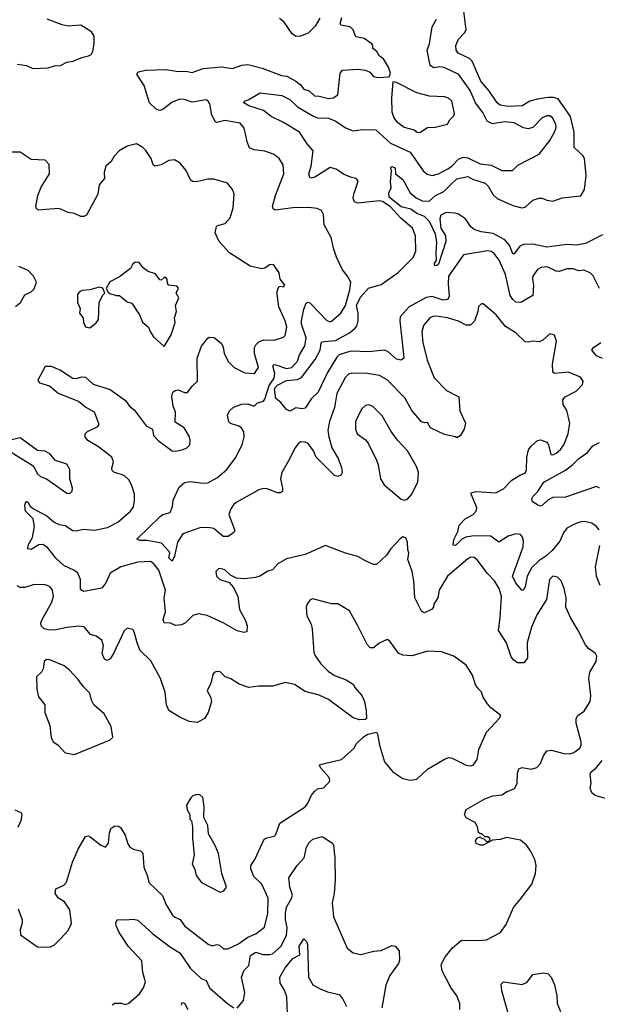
# Model space of a CAD drawing. Extents: x 1839239 to 1929705, y 762242 to 910352.
# Tile 317 of 429: x 1870691 to 1874421, y 882019 to 888382. Entities that reach past the tile are written whole.
import ezdxf

# ---------------------------------------------------------------- set-up
doc = ezdxf.new("R2010")
doc.units = 0

msp = doc.modelspace()

# ---------------------------------------------------------------- linework, layer by layer
at = {"layer": '0CON10XD'}
for points in [[(1874455, 886990.4), (1874345.5, 886934.5), (1874284.8, 886924.8), (1874225, 886927.9), (1874095, 886910.5), (1874005, 886930), (1873945, 886928.2), (1873922, 886918), (1873885, 886868), (1873875, 886868), (1873853.8, 886925), (1873825, 886958.9), (1873749.2, 886999.2), (1873670.2, 887010.2), (1873625.7, 887025.7), (1873605, 887043.5), (1873570.5, 887095), (1873525.6, 887125), (1873502.3, 887132.3), (1873445, 887134.7), (1873411.2, 887118.8), (1873404.6, 887095), (1873410.9, 887035), (1873441.3, 886985), (1873442, 886948), (1873395, 886802.5), (1873385, 886793.3), (1873371.2, 886791.2), (1873370, 886805), (1873383.3, 886826.7), (1873380, 886875), (1873385.6, 886945), (1873375.3, 886995.3), (1873336.6, 887076.6), (1873305, 887110.3), (1873255, 887130), (1873217.6, 887157.6), (1873155, 887172.5), (1873076.2, 887235), (1873075, 887263.3), (1873089.2, 887295), (1873086.1, 887333.9), (1873092.5, 887405), (1873087.5, 887425), (1873095, 887432.5), (1873116, 887425), (1873117.5, 887385), (1873165, 887348.8), (1873212.7, 887262.7), (1873251.1, 887231.1), (1873290.8, 887210.8), (1873335, 887209.2), (1873376.7, 887245), (1873429.2, 887270.8), (1873472.2, 887315), (1873515, 887353.3), (1873585, 887369), (1873615, 887351.6), (1873697.1, 887325), (1873716.9, 887305), (1873749.4, 887249.4), (1873775, 887225.8), (1873875, 887180.5), (1873934.3, 887165.7), (1873955, 887169.2), (1874005, 887214.4), (1874045, 887229.2), (1874065, 887229.2), (1874095, 887215.4), (1874135, 887208.2), (1874195, 887231.1), (1874315, 887242.3), (1874337.6, 887285), (1874348.5, 887375), (1874338.2, 887485), (1874327.5, 887505), (1874272.1, 887555), (1874271.3, 887655), (1874247.6, 887755), (1874169.1, 887869.1), (1874137.7, 887877.7), (1874105, 887879.2), (1874035, 887868.3), (1873986, 887854), (1873935, 887825.8), (1873845, 887820.2), (1873795, 887829.7), (1873775, 887843.6), (1873720.8, 887925), (1873670, 887985), (1873613.2, 888113.2), (1873595, 888130.4), (1873522.9, 888165), (1873509.4, 888185), (1873508.2, 888215), (1873525, 888255.7), (1873563.9, 888296.1), (1873574.4, 888315.6), (1873548.8, 888525)], [(1870675, 888093.8), (1870735, 888086.2), (1870776.4, 888066.4), (1870875, 888070.8), (1870915, 888084.4), (1870955, 888086.4), (1870995, 888106.5), (1871036.3, 888113.7), (1871092.7, 888137.3), (1871135, 888147.5), (1871153, 888157), (1871162.5, 888175), (1871172.5, 888225), (1871172.5, 888275), (1871155, 888302.5), (1871085, 888346.2), (1871005, 888340.8), (1870965, 888348), (1870867.5, 888385)], [(1874243.3, 885775), (1874224.3, 885855), (1874201.8, 885895), (1874199.6, 885925), (1874214.7, 885945.3), (1874285, 885980), (1874326, 886025), (1874330, 886045), (1874311.7, 886071.7), (1874235, 886104.5), (1874145, 886096), (1874133, 886103), (1874131.1, 886155), (1874158.8, 886305), (1874145, 886342.5), (1874115, 886352.5), (1874069.3, 886310.7), (1874045, 886298.9), (1874005, 886304.5), (1873975, 886297.5), (1873955, 886300.3), (1873895, 886358.7), (1873828.5, 886398.5), (1873768.6, 886475), (1873685, 886546), (1873672.5, 886545), (1873655, 886527.5), (1873650, 886495), (1873627.6, 886432.4), (1873601.8, 886408.2), (1873575, 886407.6), (1873525, 886433.2), (1873454.6, 886454.6), (1873396.4, 886463.6), (1873365, 886464.6), (1873340.8, 886455), (1873298.5, 886405), (1873287.5, 886365), (1873295.4, 886295), (1873322.2, 886182.2), (1873368.2, 886068.2), (1873446.3, 885986.3), (1873527.5, 885945), (1873533.4, 885853.4), (1873569.4, 885775), (1873562.5, 885735), (1873535, 885692.5), (1873515, 885680), (1873506.4, 885686.4), (1873435, 885700), (1873344.6, 885744.6), (1873325, 885779.2), (1873305, 885775.7), (1873285, 885782.5), (1873222.7, 885855), (1873177.7, 885937.7), (1873065, 886053.6), (1873015, 886083.1), (1872936.2, 886096.2), (1872835, 886098.2), (1872815, 886091.1), (1872795, 886071.4), (1872739.3, 885965), (1872723.2, 885875), (1872691.5, 885785), (1872681.9, 885728.1), (1872686.5, 885685), (1872707.6, 885615), (1872747.9, 885545), (1872768.8, 885488.8), (1872772.7, 885455), (1872765, 885438.1), (1872745, 885429.7), (1872725, 885435.5), (1872604.7, 885554.7), (1872587.7, 885595), (1872555, 885642.7), (1872535, 885651.5), (1872505, 885652.9), (1872488.6, 885641.4), (1872467.4, 885612.6), (1872436.4, 885545), (1872383.7, 885455), (1872374.8, 885414.8), (1872388.2, 885355), (1872387.6, 885332.4), (1872375.6, 885324.4), (1872355, 885323.6), (1872289.4, 885349.4), (1872265, 885352), (1872235, 885344.3), (1872088.2, 885261.8), (1872072.6, 885247.4), (1872052.8, 885217.2), (1872041.4, 885185), (1872080, 885080), (1872073.1, 885066.9), (1872038.3, 885041.7), (1872005, 885042.5), (1871945, 885093.3), (1871905, 885100.5), (1871855, 885097.9), (1871745, 885058), (1871710.6, 885005), (1871690.8, 884915), (1871675, 884882.5), (1871653.1, 884905), (1871660.5, 884935), (1871655.6, 884945), (1871607.8, 884997.8), (1871515, 885015.6), (1871466, 885016), (1871447.5, 885025), (1871598.1, 885171.9), (1871615, 885183.3), (1871662, 885198), (1871677.1, 885235), (1871682.5, 885277.5), (1871720.3, 885359.7), (1871755, 885391.2), (1871795, 885397.9), (1871875, 885387.5), (1871905, 885389.5), (1871967.7, 885422.3), (1872028.1, 885475), (1872085, 885550.6), (1872128.2, 885635), (1872140.9, 885685), (1872138.8, 885718.8), (1872124, 885744), (1872105.9, 885755.9), (1872051.6, 885771.6), (1872041.9, 885781.9), (1872033.5, 885825), (1872045, 885854), (1872072.1, 885877.9), (1872125, 885896), (1872165, 885900), (1872205, 885884), (1872227.5, 885905), (1872265, 885915.6), (1872275, 885930), (1872301.6, 886018.4), (1872335.4, 886065), (1872337.9, 886095), (1872325, 886145.7), (1872335, 886152.9), (1872345, 886151.6), (1872415, 886126.7), (1872448.5, 886135), (1872484.7, 886175), (1872497.5, 886215), (1872532.2, 886275), (1872540.2, 886325), (1872511.1, 886415), (1872510, 886435), (1872525, 886510), (1872541.1, 886548.9), (1872555, 886557.1), (1872565, 886551.4), (1872675, 886436.7), (1872695, 886430), (1872705, 886432.7), (1872765.6, 886485), (1872795.9, 886534.1), (1872822.7, 886635), (1872828.6, 886685), (1872808, 886725), (1872775.7, 886765), (1872737.4, 886847.4), (1872717.3, 886905), (1872702.7, 886975), (1872658.2, 887055), (1872653, 887123), (1872639.1, 887149.1), (1872611.7, 887161.7), (1872557.9, 887167.9), (1872455, 887164.7), (1872341.5, 887151.5), (1872328.9, 887158.9), (1872322.9, 887175), (1872342.3, 887245), (1872396.4, 887385), (1872393.4, 887443.4), (1872367.5, 887485), (1872335, 887510), (1872275, 887531.5), (1872205, 887540), (1872175, 887552.9), (1872161.5, 887585), (1872141.1, 887681.1), (1872115, 887712.9), (1872015, 887730.5), (1871965, 887716.7), (1871955, 887720.6), (1871932.2, 887765), (1871918.6, 887838.6), (1871909.2, 887855), (1871895, 887864.3), (1871805, 887848.9), (1871755, 887866.7), (1871725, 887867.5), (1871675, 887849.1), (1871615, 887800.5), (1871595, 887794.4), (1871572.5, 887802.5), (1871528.9, 887845), (1871495.9, 887955.9), (1871448.8, 888025), (1871448.9, 888035), (1871458, 888045), (1871504, 888056), (1871635, 888060), (1871715, 888046.8), (1871765, 888050), (1871805, 888040.6), (1871875, 888065.8), (1871995, 888076.2), (1872065, 888065.5), (1872125, 888087.5), (1872165, 888092.2), (1872257.3, 888067.3), (1872381.5, 888021.5), (1872415.8, 888015.8), (1872474.7, 887984.7), (1872502.5, 887962.5), (1872525, 887933.5), (1872560.9, 887920.9), (1872595, 887889.2), (1872625, 887887.5), (1872685, 887871.9), (1872715, 887875.7), (1872746, 887895), (1872761.5, 888035), (1872775.5, 888054.5), (1872875, 888061.1), (1872925, 888054.4), (1872953.1, 888043.1), (1872976.2, 888015), (1873005, 888008.6), (1873077, 888013), (1873086.2, 888035), (1873073.3, 888075), (1873039.5, 888129.5), (1873015, 888146.7), (1872996.8, 888176.8), (1872970.8, 888195), (1872971.9, 888215), (1872966.1, 888226.1), (1872915, 888259.5), (1872861.8, 888271.8), (1872844.3, 888315), (1872824.6, 888334.6), (1872765.8, 888345.8), (1872760, 888355), (1872771.5, 888395)], [(1874435, 886643.8), (1874395, 886726.7), (1874375, 886746.2), (1874335, 886762.5), (1874299.5, 886759.5), (1874265, 886770.8), (1874225, 886772), (1874175, 886754.2), (1874155, 886757.1), (1874097.5, 886785), (1874058.8, 886781.2), (1874035, 886766.2), (1874004.5, 886725), (1874001.8, 886705), (1874008.8, 886665), (1874005, 886600), (1873926.6, 886553.4), (1873895, 886557.1), (1873875, 886574.3), (1873859.5, 886599.5), (1873829.4, 886735), (1873788.1, 886828.1), (1873755, 886871.5), (1873735, 886883.6), (1873712, 886888), (1873557.8, 886862.2), (1873460.7, 886725), (1873457.5, 886675), (1873465.4, 886595), (1873456.8, 886573.2), (1873425, 886569.1), (1873355, 886592), (1873315, 886587.2), (1873207.3, 886525), (1873148.9, 886461.1), (1873145.5, 886435), (1873167.6, 886237.6), (1873171.1, 886195), (1873155, 886180.5), (1873125, 886188.1), (1873067.9, 886237.9), (1873045, 886246.7), (1872945, 886234.5), (1872830.5, 886239.5), (1872755, 886216.6), (1872739.5, 886200.5), (1872679.1, 886100.9), (1872618.9, 885975), (1872576.5, 885933.5), (1872535, 885872), (1872516.1, 885866.1), (1872475, 885873.8), (1872435, 885852.7), (1872415, 885862.9), (1872377.6, 885907.6), (1872345, 885934.2), (1872336, 885995), (1872340.3, 886005), (1872355, 886018.8), (1872415, 886049.8), (1872484.5, 886055.5), (1872511.1, 886068.9), (1872598.4, 886185), (1872630.6, 886245), (1872637.8, 886292.2), (1872645, 886300.6), (1872657.9, 886302.1), (1872730.7, 886309.3), (1872821.8, 886358.2), (1872856.2, 886385), (1872868.4, 886401.6), (1872877.6, 886435), (1872876.9, 886485), (1872866, 886535), (1872892.4, 886587.6), (1872944.4, 886645.6), (1873025, 886671.1), (1873135, 886748.9), (1873231.5, 886845), (1873249.2, 886885), (1873246.4, 886985), (1873227.3, 887035), (1873151.2, 887101.2), (1873082.7, 887175), (1873035, 887206.2), (1873015, 887211.1), (1872875.6, 887195.6), (1872853.6, 887203.6), (1872845.5, 887225), (1872848.8, 887255), (1872877.5, 887337.5), (1872864.7, 887354.7), (1872828.1, 887365), (1872783.1, 887383.1), (1872735, 887415.8), (1872695, 887426.2), (1872598, 887365), (1872575, 887357.5), (1872565, 887361.2), (1872557.5, 887385), (1872573.3, 887435), (1872587.3, 887535), (1872548.4, 887578.4), (1872497.3, 887655), (1872395, 887717.5), (1872315, 887755.6), (1872265.7, 887795.7), (1872170, 887825), (1872137.5, 887845), (1872142.5, 887855), (1872167, 887863), (1872245, 887908.8), (1872385, 887891.2), (1872435, 887866.8), (1872485, 887819.3), (1872585, 887759.4), (1872615, 887747.7), (1872685, 887744.3), (1872733.5, 887725), (1872795, 887683.5), (1872845, 887663.1), (1872905, 887671), (1872990, 887670), (1873085, 887583.2), (1873211.9, 887525), (1873297.1, 887405), (1873323.1, 887383.1), (1873355, 887375.6), (1873395, 887384.6), (1873460.7, 887419.3), (1873485, 887436.5), (1873525, 887481.2), (1873555, 887492.9), (1873585, 887488), (1873665, 887450), (1873735, 887440.8), (1873805, 887406.5), (1873873.5, 887406.5), (1873907.9, 887442.1), (1874045, 887513.3), (1874115, 887600), (1874145.8, 887655.8), (1874155.5, 887685), (1874154.5, 887705), (1874135, 887744.2), (1874115, 887759.5), (1874095, 887760.5), (1874065, 887748.1), (1874004.4, 887685.6), (1873975, 887676.9), (1873945, 887681.9), (1873885, 887715.4), (1873825, 887722), (1873745, 887709.6), (1873709.5, 887725), (1873682.2, 887782.2), (1873633.9, 887843.9), (1873600.2, 887925), (1873527.6, 888027.6), (1873432.4, 888072.4), (1873405, 888076.9), (1873365, 888070), (1873342.9, 888085), (1873321.5, 888185), (1873336.7, 888225), (1873354.6, 888335), (1873381.9, 888385)], [(1872628.4, 888391.6), (1872599.9, 888340.1), (1872554.6, 888295.4), (1872505, 888274.6), (1872475, 888272.7), (1872450.5, 888290.5), (1872399.1, 888365), (1872368.8, 888388.8)], [(1873275, 887652.9), (1873324.3, 887685.7), (1873375, 887688), (1873453, 887707), (1873468.8, 887735), (1873495, 887760), (1873500, 887775), (1873481.2, 887855), (1873460, 887875), (1873435, 887884), (1873337.6, 887887.6), (1873255, 887908.5), (1873125, 887976.2), (1873100, 887980), (1873092.2, 887875), (1873093.6, 887786.4), (1873106.3, 887746.3), (1873125, 887724.4), (1873175, 887686.9), (1873239.3, 887669.3), (1873258.8, 887655), (1873275, 887652.9)], [(1871399.5, 885885), (1871429.4, 885859.4), (1871507, 885757), (1871548.8, 885735), (1871554.4, 885695), (1871585, 885662.2), (1871675, 885596), (1871697, 885593), (1871747.5, 885605), (1871770, 885615), (1871788.8, 885635), (1871791.4, 885665), (1871786.9, 885685), (1871753.1, 885745), (1871695, 885780), (1871697.9, 885845), (1871683.2, 885885), (1871673.9, 885946.1), (1871680, 885975), (1871694.2, 885985.8), (1871715, 885988.9), (1871755, 885972.3), (1871775, 885971.8), (1871805.8, 886014.2), (1871840, 886045), (1871837.5, 886195), (1871865, 886271.2), (1871905, 886323.8), (1871915, 886329.2), (1871948, 886328), (1871995, 886288.6), (1872005.5, 886265), (1872011.4, 886225), (1872040, 886170), (1872076, 886135), (1872145, 886099.4), (1872207.5, 886095), (1872234, 886135), (1872207.3, 886225), (1872207.6, 886262.4), (1872215, 886281.1), (1872235, 886299.2), (1872265, 886313.2), (1872335, 886310), (1872395, 886329.2), (1872405, 886340), (1872415.4, 886395), (1872405, 886436.2), (1872364.5, 886525), (1872353.2, 886606.8), (1872353.4, 886626.6), (1872364.4, 886655.6), (1872375, 886660), (1872395, 886656.2), (1872403.8, 886665), (1872373.8, 886705), (1872365.9, 886745.9), (1872329.3, 886799.3), (1872305, 886797.5), (1872275, 886776.7), (1872255, 886772), (1872179.7, 886789.7), (1872045, 886874.2), (1871978.7, 886948.7), (1871952.5, 887005), (1871961.2, 887045), (1871967.7, 887052.3), (1872018.8, 887065), (1872049.7, 887100.3), (1872070, 887165), (1872076, 887255), (1872066.2, 887285), (1872032.5, 887325), (1871945, 887351.2), (1871905, 887350), (1871833.6, 887333.6), (1871806.4, 887336.4), (1871795, 887347.5), (1871766.1, 887406.1), (1871727.5, 887455), (1871690, 887475), (1871655, 887470.8), (1871605, 887444.2), (1871564.4, 887434.4), (1871552.9, 887442.9), (1871540.3, 887485), (1871505, 887536), (1871486.2, 887556.2), (1871445, 887580), (1871385.7, 887564.3), (1871333.3, 887535), (1871300.2, 887499.8), (1871282, 887465), (1871248, 887435), (1871236, 887395), (1871238.6, 887355), (1871205, 887313.8), (1871195.4, 887255), (1871122.5, 887117.5), (1871105, 887108.8), (1871085, 887108.8), (1871045, 887130), (1871005, 887136), (1870945, 887161.4), (1870860, 887155), (1870811.7, 887151.7), (1870799.5, 887159.5), (1870796, 887175), (1870809.2, 887245), (1870829.7, 887300.3), (1870883.8, 887385), (1870881.4, 887445), (1870855, 887473.3), (1870765, 887478.9), (1870693.3, 887525), (1870605, 887525.8)], [(1870665, 886528.8), (1870696.7, 886555), (1870725, 886603.3), (1870766.1, 886623.9), (1870785, 886642.5), (1870800, 886685), (1870780, 886725), (1870745, 886760), (1870685, 886786)], [(1871625, 886270), (1871668.8, 886345), (1871695.6, 886425), (1871690, 886455), (1871704.5, 886495), (1871698, 886535), (1871718.8, 886585), (1871702.5, 886615), (1871716.3, 886646.3), (1871705, 886659.4), (1871655, 886666.2), (1871645.8, 886675.8), (1871643.1, 886705), (1871635.3, 886715.3), (1871623.8, 886715), (1871605, 886698.8), (1871595, 886701.2), (1871568.9, 886738.9), (1871520, 886755), (1871488.3, 886778.3), (1871461.9, 886811.9), (1871435.7, 886814.3), (1871419.5, 886800.5), (1871406.1, 886773.9), (1871335, 886720), (1871272.3, 886687.7), (1871250, 886645), (1871261.7, 886621.7), (1871273, 886613), (1871315, 886600), (1871335, 886600), (1871385, 886557.5), (1871415, 886550), (1871463.8, 886475), (1871485, 886426.7), (1871523.6, 886393.6), (1871535, 886362.5), (1871555, 886332.5), (1871625, 886270)], [(1871145, 886391.2), (1871185, 886422.5), (1871200, 886445), (1871203.3, 886555), (1871225, 886600), (1871240, 886615), (1871227, 886647), (1871205, 886652.5), (1871145, 886636.7), (1871095, 886631.2), (1871075, 886620), (1871063.3, 886605), (1871063.6, 886553.6), (1871082.5, 886515), (1871077.1, 886485), (1871100, 886455), (1871103.3, 886425), (1871115, 886397.5), (1871145, 886391.2)], [(1874455, 886191.8), (1874415, 886210), (1874385.8, 886245), (1874396.6, 886263.4), (1874445, 886295.5)], [(1873532.5, 881985), (1873532.5, 882025), (1873513.6, 882073.6), (1873475, 882127.5), (1873418.8, 882235), (1873413.8, 882275), (1873438, 882325), (1873485.6, 882384.4), (1873545, 882432.5), (1873655, 882430.8), (1873705, 882436.2), (1873797, 882483), (1873832, 882535), (1873879.2, 882645), (1873924, 882695), (1873998, 882795), (1874023, 882863), (1874027.5, 882915), (1874017.5, 882955), (1873990.7, 883010.7), (1873965, 883047.5), (1873925, 883080), (1873834.2, 883095.8), (1873795, 883083.3), (1873745, 883080), (1873685, 883046.7), (1873665, 883046.2), (1873638.3, 883058.3), (1873634, 883075), (1873645, 883093.3), (1873665, 883100), (1873673.3, 883093.3), (1873688.3, 883088.3), (1873705, 883070), (1873720, 883070), (1873728.3, 883088.3), (1873715, 883100), (1873695, 883100), (1873675, 883120), (1873665, 883120), (1873655, 883130), (1873647.5, 883165), (1873633.3, 883193.3), (1873575, 883223.8), (1873564, 883245), (1873575, 883276.7), (1873695, 883345.6), (1873745.7, 883365.7), (1873805, 883372), (1873835, 883392.5), (1873886.1, 883413.9), (1873902.7, 883445), (1873906.6, 883513.4), (1873915, 883541.2), (1873935, 883550), (1873995, 883538.9), (1874030.2, 883549.8), (1874054.3, 883575), (1874072.9, 883625), (1874095, 883655.7), (1874125, 883660.9), (1874205, 883639.1), (1874243.3, 883636.7), (1874268.8, 883645), (1874308, 883675), (1874316.8, 883693.2), (1874317.1, 883715), (1874285.6, 883835), (1874284.4, 883865), (1874295.8, 883885), (1874336.7, 883913.3), (1874375.6, 883975), (1874379.1, 884015), (1874367, 884127), (1874372.2, 884165), (1874414.2, 884235), (1874418.8, 884268.8), (1874410, 884285), (1874365, 884317.5), (1874345, 884340.8), (1874298.5, 884435), (1874249.4, 884515), (1874217.1, 884585), (1874219.2, 884645), (1874207.5, 884705), (1874188.1, 884755), (1874165, 884778.6), (1874135, 884785.6), (1874112.9, 884765), (1874093.3, 884635), (1874030.8, 884535), (1873995.5, 884455), (1873967.5, 884355), (1873969.4, 884255), (1873946.7, 884225), (1873905, 884226.2), (1873882.4, 884242.4), (1873865.8, 884265), (1873835, 884355.7), (1873783.8, 884433.8), (1873792.9, 884517.1), (1873803.5, 884655), (1873788.2, 884705), (1873757.5, 884755), (1873711.9, 884801.9), (1873645, 884891.4), (1873625, 884906.9), (1873605, 884907.5), (1873585, 884897.8), (1873454, 884786), (1873399.2, 884695), (1873390.5, 884645), (1873365.6, 884605), (1873362.5, 884585), (1873349.8, 884570.2), (1873305, 884547.5), (1873285, 884560), (1873242.3, 884645), (1873236.4, 884755), (1873226.7, 884815), (1873197, 884893), (1873203.6, 884933.6), (1873196.7, 884955), (1873196.2, 885005), (1873185, 885032.5), (1873165, 885040), (1873150.7, 885029.3), (1873085, 884960), (1873059.7, 884920.3), (1872995, 884860), (1872975, 884860), (1872923.3, 884885), (1872875, 884912.9), (1872794.5, 884934.5), (1872665, 884983.8), (1872535, 884925.6), (1872413.2, 884896.8), (1872358.8, 884865), (1872324.2, 884825.8), (1872293.2, 884816.8), (1872241.2, 884785), (1872213.8, 884776.2), (1872145, 884768.1), (1872091.7, 884771.7), (1872052.7, 884792.7), (1872015, 884826), (1871985, 884836), (1871975, 884833.8), (1871958, 884815), (1871961.4, 884785), (1871983.3, 884765), (1872044.1, 884744.1), (1872072.7, 884712.7), (1872100, 884655), (1872110.7, 884570.7), (1872149.8, 884499.8), (1872159.4, 884465), (1872157.5, 884425), (1872138.6, 884421.4), (1872095, 884432.2), (1872004, 884484), (1871902.1, 884532.1), (1871845, 884542.7), (1871809.2, 884530.8), (1871762.7, 884485), (1871735, 884470.5), (1871696.4, 884466.4), (1871665, 884480.7), (1871624.8, 884484.8), (1871617.8, 884505), (1871631.9, 884555), (1871624.7, 884645), (1871632, 884695), (1871589.5, 884825), (1871555, 884866.7), (1871535, 884880), (1871455, 884876), (1871345, 884846.5), (1871275.7, 884805), (1871247.9, 884742.1), (1871222.1, 884707.9), (1871105, 884685.7), (1871091.8, 884691.8), (1871084.6, 884704.6), (1871082.9, 884765), (1871065.9, 884805.9), (1871045, 884822.1), (1870977.1, 884855), (1870925, 884901.4), (1870905, 884928.6), (1870870.6, 884970.6), (1870839.7, 884989.7), (1870815, 884987.8), (1870765, 884958.2), (1870743, 884963), (1870745.4, 884985), (1870773.3, 885035), (1870785.7, 885105.7), (1870778.6, 885155), (1870727.5, 885205), (1870724.4, 885245), (1870731.2, 885265), (1870735, 885268.8), (1870745, 885261.2), (1870758.9, 885238.9), (1870780.9, 885220.9), (1870867.1, 885175), (1870913.8, 885133.8), (1870945, 885118.9), (1870985, 885112.9), (1871035, 885080), (1871055, 885078.5), (1871101.3, 885088.7), (1871175, 885083.4), (1871259, 885101), (1871324.8, 885135.2), (1871407.1, 885205), (1871425, 885234), (1871433.1, 885275), (1871431.8, 885315), (1871413.3, 885375), (1871395, 885408.5), (1871365, 885435.3), (1871298.3, 885458.3), (1871288.1, 885468.1), (1871286.7, 885483.3), (1871296.4, 885525), (1871285.5, 885555), (1871200.7, 885620.7), (1871132, 885662), (1871114.3, 885685), (1871114.2, 885705), (1871128.7, 885721.3), (1871195, 885752.5), (1871204, 885765), (1871173.3, 885845), (1871116.8, 885876.8), (1871070.9, 885915), (1870938.3, 885968.3), (1870883.5, 886013.5), (1870823.6, 886033.6), (1870812, 886045), (1870810.8, 886055), (1870857, 886143), (1870895, 886142), (1870955, 886115.7), (1871035, 886065.7), (1871055, 886062.9), (1871095, 886072.9), (1871115, 886070.8), (1871165, 886027.1), (1871275, 885991.8), (1871375, 885920), (1871399.5, 885885)], [(1873175, 885277.5), (1873195, 885283.3), (1873223.3, 885315), (1873261.2, 885395), (1873265.8, 885455), (1873253.8, 885495), (1873195.6, 885595), (1873130, 885665), (1873089.3, 885719.3), (1873031.9, 885821.9), (1872972, 885882), (1872945, 885892), (1872925, 885888.8), (1872898, 885865), (1872859.4, 885785), (1872859.2, 885735), (1872870, 885705), (1872925, 885666.2), (1872942, 885645), (1872994.3, 885535), (1873005.6, 885505), (1873022, 885415), (1873045.7, 885375.7), (1873155, 885283.3), (1873175, 885277.5)], [(1874433.1, 885085), (1874415, 885107.3), (1874385, 885128.1), (1874337.9, 885137.9), (1874315, 885135.6), (1874275, 885122.2), (1874225, 885095.5), (1874202.7, 885065), (1874178.3, 885011.7), (1874129.2, 884950.8), (1874089.6, 884915), (1874043.3, 884885), (1873999.3, 884840.7), (1873968.9, 884785), (1873954.5, 884715.5), (1873945, 884696.7), (1873935, 884693.3), (1873895, 884740), (1873874.6, 884785), (1873941.8, 884975), (1873944.5, 885014.5), (1873938.3, 885038.3), (1873925, 885055.6), (1873895, 885060), (1873845, 885044.5), (1873785, 885005.7), (1873734.7, 885044.7), (1873624.3, 885045.7), (1873573.1, 885036.9), (1873546.4, 885023.6), (1873505, 884984.3), (1873490, 884985), (1873495, 885022.5), (1873520, 885075), (1873530, 885115), (1873568.1, 885155), (1873620, 885185), (1873638.9, 885205), (1873642.2, 885225), (1873637.5, 885245), (1873606.7, 885315), (1873607.5, 885325), (1873638, 885332), (1873765, 885323.1), (1873815, 885350.6), (1873870, 885405), (1873925, 885439.6), (1873955, 885451.1), (1873965, 885472.5), (1873966.1, 885555), (1873977.9, 885602.1), (1873993.9, 885626.1), (1874035, 885662.5), (1874055, 885665.8), (1874095, 885651.2), (1874105.7, 885635), (1874121.2, 885571.2), (1874135, 885570), (1874155, 885580), (1874184, 885605), (1874205.5, 885634.5), (1874233.1, 885705), (1874243.3, 885775)], [(1871015, 885320), (1871030, 885335), (1871032, 885355), (1871014, 885414), (1871014.5, 885475), (1870995, 885509.4), (1870923, 885533), (1870886.2, 885575), (1870855, 885593.8), (1870805, 885597.5), (1870695, 885678.8), (1870632.5, 885665), (1870623.6, 885646.4), (1870622.5, 885625), (1870623.8, 885605), (1870636.1, 885586.1), (1870778.8, 885498.8), (1870806.8, 885446.8), (1870825, 885430), (1870865, 885414), (1870995, 885322), (1871015, 885320)], [(1874434.4, 885354.4), (1874415, 885364.3), (1874215, 885295.6), (1874135, 885294.4), (1874105, 885278.6), (1874065, 885242), (1874055, 885238.8), (1874035.5, 885245.5), (1874003.8, 885265), (1873999.2, 885285), (1874007.6, 885302.4), (1874038, 885332), (1874076.4, 885393.6), (1874215, 885470), (1874263.3, 885506.7), (1874301.1, 885545), (1874357.2, 885585), (1874392.5, 885627.5), (1874435, 885649.2)], [(1874440, 884725), (1874416.5, 884785), (1874408.8, 884845), (1874437.3, 884982.7)], [(1872636.7, 883545), (1872626.7, 883565), (1872631.4, 883568.6), (1872768.3, 883601.7), (1872850, 883675), (1872865, 883702.5), (1872911.7, 883748.3), (1872940, 883765), (1872995, 883777.5), (1873002.5, 883765), (1873013.9, 883693.9), (1873046.7, 883585), (1873100.5, 883520.5), (1873165, 883478.8), (1873215, 883466.7), (1873255, 883473.8), (1873325, 883538), (1873435, 883603.8), (1873463, 883613), (1873485, 883610), (1873575, 883563.3), (1873605, 883560), (1873620, 883565), (1873645, 883600), (1873656.7, 883665), (1873705, 883777.5), (1873787.5, 883865), (1873797.5, 883885), (1873734.1, 883934.1), (1873711.2, 883961.2), (1873684.1, 884004.1), (1873673.3, 884035), (1873655, 884057.5), (1873635, 884082.5), (1873614.2, 884145), (1873575, 884210), (1873495, 884268.8), (1873415, 884295.8), (1873325, 884301.9), (1873225, 884270.8), (1873164.4, 884274.4), (1873137.9, 884287.9), (1873081.2, 884365), (1873065, 884376.2), (1873017.5, 884355), (1872975, 884323.3), (1872955, 884322.5), (1872934.1, 884344.1), (1872875.8, 884465), (1872821.2, 884561.2), (1872745, 884606.2), (1872705, 884606.2), (1872585, 884640), (1872567, 884633), (1872546.7, 884605), (1872541.2, 884585), (1872545, 884530), (1872572.5, 884475), (1872580, 884445), (1872590, 884295), (1872596.2, 884275), (1872635, 884220), (1872682.3, 884172.3), (1872725, 884143.3), (1872800, 884115), (1872846.4, 884086.4), (1872856.4, 884066.4), (1872900, 884015), (1872917.5, 883975), (1872928.8, 883915), (1872930, 883865), (1872921.7, 883858.3), (1872885, 883857.5), (1872845, 883870), (1872685, 883988.8), (1872625, 884016), (1872535, 884040.8), (1872465, 884085.7), (1872405, 884099.2), (1872325, 884074.3), (1872235, 884075.6), (1872170, 884065), (1872107.6, 884087.6), (1872055, 884121.2), (1872017.5, 884135), (1871985, 884166.7), (1871965, 884170), (1871947, 884163), (1871939.3, 884150.7), (1871926.2, 884095), (1871902.5, 884045), (1871923.3, 884005), (1871930, 883975), (1871908.9, 883905), (1871885, 883866), (1871839.5, 883839.5), (1871785, 883846.9), (1871725, 883873.5), (1871655, 883917.1), (1871640, 883955), (1871630.5, 884035), (1871600.9, 884125), (1871537.7, 884237.7), (1871470, 884305), (1871449.2, 884355), (1871431.2, 884425), (1871420.7, 884440.7), (1871385, 884448.8), (1871365, 884431.2), (1871296.9, 884285), (1871275, 884252), (1871255, 884240), (1871238.9, 884248.9), (1871224, 884285), (1871231.9, 884335), (1871222.2, 884372.2), (1871185, 884398.2), (1871149.3, 884409.3), (1871107.5, 884457.5), (1871075, 884462.2), (1870995, 884453.8), (1870915, 884436.5), (1870875, 884437.8), (1870848.8, 884445), (1870830, 884465), (1870827.8, 884485), (1870836.4, 884506.4), (1870897.4, 884612.6), (1870908.5, 884655), (1870902.9, 884695), (1870885, 884718.6), (1870855, 884728.6), (1870785, 884732), (1870725, 884712.5), (1870695, 884713.3), (1870675, 884723.5)], [(1871045, 883633.8), (1871275, 883727.5), (1871292.5, 883745), (1871282.5, 883815), (1871236.7, 883895), (1871170, 883955), (1871154.2, 883984.2), (1871145, 884030), (1871101.6, 884071.6), (1871068.6, 884118.6), (1871011.2, 884181.2), (1870977.5, 884205), (1870885, 884243.8), (1870865, 884246.2), (1870850, 884235), (1870843, 884187), (1870832.5, 884165), (1870800, 884135), (1870802, 884055), (1870812, 884005), (1870853.1, 883953.1), (1870852.5, 883905), (1870885, 883820), (1870893.9, 883743.9), (1870907.5, 883715), (1870937.5, 883695), (1870985, 883643.3), (1871045, 883633.8)], [(1870682, 882635), (1870706.2, 882565), (1870706.1, 882543.9), (1870693, 882503), (1870697, 882467), (1870805, 882391.2), (1870885, 882387.5), (1870915, 882402.5), (1870955, 882442.5), (1871003.6, 882496.4), (1871025, 882540), (1871015, 882630), (1870981.2, 882681.2), (1870941.2, 882705), (1870920.8, 882735), (1870924.1, 882765.9), (1870975, 882788.8), (1870992.9, 882807.1), (1871032.4, 882937.6), (1871068.3, 883021.7), (1871115, 883103.3), (1871135, 883108), (1871145, 883104), (1871215, 883046.7), (1871245, 883033.3), (1871265, 883060), (1871270.8, 883125), (1871280, 883155), (1871305, 883171.4), (1871329.7, 883169.7), (1871341.3, 883161.3), (1871372, 883112), (1871390, 883055), (1871402.2, 883035), (1871425, 883021.5), (1871470.6, 883010.6), (1871485.7, 882995.7), (1871492.1, 882905), (1871516.3, 882846.3), (1871525.3, 882805.3), (1871612.6, 882722.6), (1871635, 882666), (1871678.6, 882595), (1871692.2, 882582.2), (1871726.7, 882566.7), (1871755.7, 882525), (1871907.4, 882407.4), (1871935, 882395.7), (1871965.5, 882405.5), (1871980.6, 882400.6), (1872007.2, 882377.2), (1872035, 882376.5), (1872105, 882410.3), (1872165, 882453.1), (1872215.8, 882474.2), (1872271.9, 882518.1), (1872293.1, 882605), (1872296.2, 882705), (1872254.1, 882794.1), (1872203.8, 882845), (1872183.5, 882895), (1872183.3, 882915), (1872208.5, 882955), (1872270, 883085), (1872286.7, 883095), (1872335, 883105.8), (1872344.5, 883115.5), (1872371.5, 883188.5), (1872535, 883295.8), (1872550.6, 883315), (1872575, 883371.2), (1872594.2, 883395), (1872615, 883410.8), (1872653.2, 883416.8), (1872690, 883455), (1872694, 883466), (1872688.9, 883485), (1872636.7, 883545)], [(1874475, 883349.7), (1874408, 883368), (1874385.3, 883385.3), (1874375.4, 883415), (1874382.3, 883447.7), (1874375.7, 883505), (1874380.3, 883519.7), (1874414, 883546), (1874453.3, 883595)], [(1871985, 882743.8), (1872008.3, 882751.7), (1872026.2, 882775), (1871997.5, 882865), (1871974.2, 882994.2), (1871953.8, 883045), (1871910.5, 883120.5), (1871906.2, 883175), (1871880, 883225), (1871882.5, 883295), (1871873.3, 883355), (1871855, 883372), (1871835, 883373.8), (1871810, 883365), (1871797, 883353), (1871767.5, 883305), (1871772.5, 883275), (1871790, 883245), (1871790, 883215), (1871800, 883205), (1871807.5, 883165), (1871806.7, 883095), (1871816.7, 882985), (1871804, 882925), (1871822.3, 882892.3), (1871830.9, 882850.9), (1871866.2, 882805), (1871985, 882743.8)], [(1870660, 883275), (1870698.8, 883258.8), (1870704.2, 883245), (1870698.1, 883205), (1870678.9, 883161.1)], [(1872095, 881993.3), (1872135.9, 882044.1), (1872144, 882095), (1872123.2, 882195), (1872141, 882239), (1872170.8, 882269.2), (1872181.8, 882335), (1872215, 882355.3), (1872261.6, 882341.6), (1872305, 882340), (1872324.7, 882345.3), (1872380.4, 882395), (1872413.5, 882465), (1872417.3, 882515), (1872407.8, 882565), (1872408.2, 882605), (1872415, 882646), (1872447.1, 882702.9), (1872451.9, 882725), (1872436.2, 882775), (1872430, 882835), (1872483.8, 882915), (1872528.1, 882965), (1872543.1, 883035), (1872560, 883065), (1872583.4, 883086.6), (1872645, 883104.2), (1872711.1, 883061.1), (1872717.8, 883045), (1872726.2, 882966.2), (1872729.1, 882820.9), (1872722.1, 882735), (1872708.1, 882675), (1872716.7, 882585), (1872805, 882381.2), (1872845, 882351.2), (1872895, 882341.4), (1872978.3, 882361.7), (1873025, 882366.4), (1873095, 882399.2), (1873115, 882394), (1873141.9, 882365), (1873143.5, 882305), (1873137.8, 882282.2), (1873080.8, 882205), (1873055, 882142.5), (1873030, 881995)], [(1871288.6, 882015), (1871306.2, 882026.2), (1871345.4, 882025.4), (1871375, 882017.5), (1871395, 882027.1), (1871465, 882087.5), (1871490, 882125), (1871503.1, 882165), (1871486.9, 882225), (1871480.1, 882300.1), (1871391.4, 882395), (1871333.6, 882483.6), (1871314.2, 882525.8), (1871311.7, 882548.3), (1871323.6, 882566.4), (1871373.9, 882563.9), (1871425, 882570), (1871455, 882562.5), (1871550, 882475), (1871665, 882387.9), (1871725, 882351.9), (1871795, 882250.6), (1871863.1, 882185), (1871895, 882173.5), (1871916.1, 882126.1), (1872035, 882022), (1872075, 881996.7)], [(1872420, 881955), (1872416.2, 882066.2), (1872398.1, 882115), (1872372.5, 882155), (1872372, 882195), (1872405.6, 882255), (1872453.9, 882315), (1872500.7, 882339.3), (1872496.9, 882395), (1872525, 882442.5), (1872543.3, 882425), (1872549.2, 882405), (1872557.1, 882195), (1872585, 882145.6), (1872631.9, 882118.1), (1872679, 882099), (1872755, 882082.9), (1872776.1, 882056.1), (1872802.2, 882005)], [(1873865, 881893.3), (1873804.3, 882105), (1873801.4, 882148.6), (1873815, 882163.8), (1873935, 882146), (1873968.3, 882161.7), (1874005, 882210.8), (1874075, 882223.2), (1874105, 882215.6), (1874124, 882194), (1874143.8, 882145), (1874159.4, 882075), (1874161.9, 882025), (1874182.7, 881972.7)], [(1871736.7, 882013.3), (1871740, 882030), (1871755, 882026.7), (1871775.9, 881985.9)]]:
    msp.add_lwpolyline(points, dxfattribs=at)

doc.saveas('drawing.dxf')
